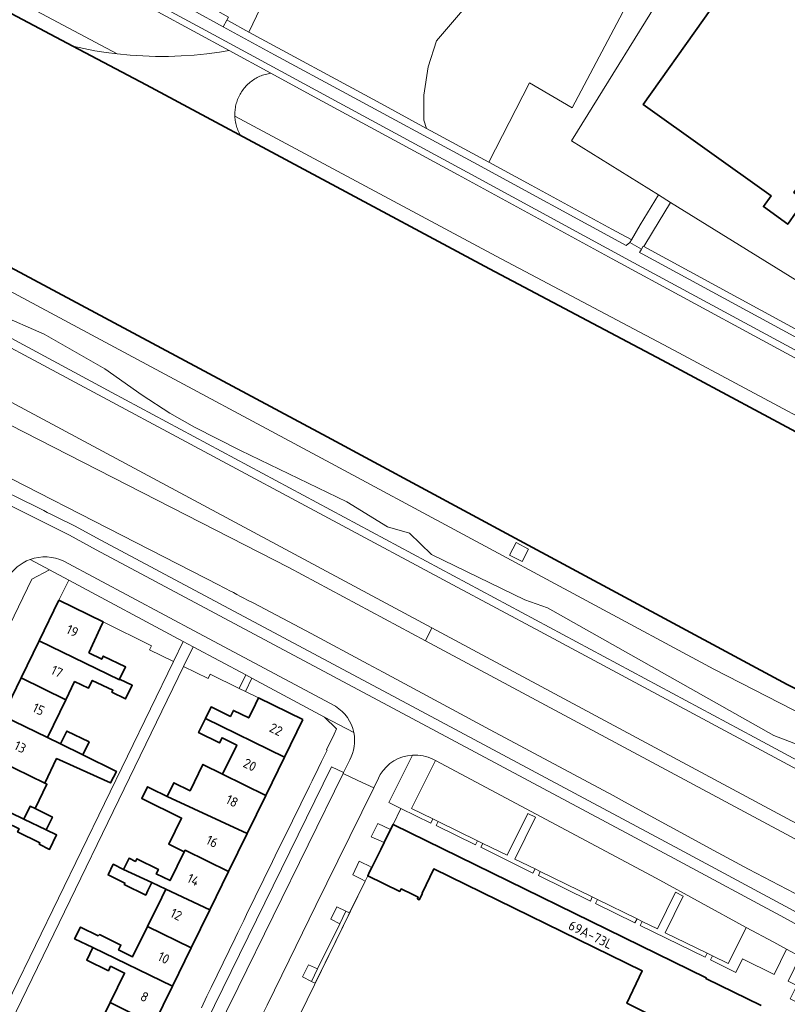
# Model space of a CAD drawing. Extents: x 150256 to 156914, y 461459 to 469481.
# Tile 417 of 656: x 155871 to 155980, y 463998 to 464136. Entities that reach past the tile are written whole.
import ezdxf
from ezdxf.enums import TextEntityAlignment as Align

# ---------------------------------------------------------------- set-up
doc = ezdxf.new("R2010")
doc.units = 0
doc.header["$LTSCALE"] = 0.75
for name, color, linetype, lineweight in [('B-RO-GK-BESCHOEIING-G', 251, 'GK-BESCHOEIING', 35), ('B-RO-GR-BEPLANTING_CULTUUR_BODEMBEDEKKER-GV', 251, 'CONTINUOUS', 18), ('B-RO-GR-BEPLANTING_CULTUUR_BOSPLANTSOEN-GV', 251, 'CONTINUOUS', 18), ('B-RO-GR-GROENVOORZIENING-GV', 251, 'CONTINUOUS', 18), ('B-RO-GR-HAAG-GV', 251, 'CONTINUOUS', 13), ('B-RO-IE-TERREINAFSCHEIDING_KUNSTMATIG_MUUR-G', 251, 'IE-TERREINAFSCHEIDING-KUNSTMATIG-DICHT', 18), ('B-RO-OG-BEBOUWING-GV', 6, 'CONTINUOUS', 35), ('B-RO-OG-BEBOUWING-T18', 1, 'CONTINUOUS', 18), ('B-RO-OG-TERREIN_CULTUURSCHEIDING-GV', 251, 'CONTINUOUS', 18), ('B-RO-OG-WATER_KANAAL-GV', 251, 'CONTINUOUS', 18), ('B-RO-OG-WATER_SLOOT-GV', 251, 'CONTINUOUS', 18), ('B-RO-VH-VERHARDING_ASFALT-GV', 251, 'CONTINUOUS', 18), ('B-RO-VH-VERHARDING_BEDRIJFSVLOERPLAAT-GV', 251, 'CONTINUOUS', 18), ('B-RO-VH-VERHARDING_BETONSTRAATSTEEN-GV', 251, 'CONTINUOUS', 18), ('B-RO-VH-VERHARDING_TEGEL-GV', 251, 'CONTINUOUS', 18)]:
    doc.layers.add(name, color=color, linetype=linetype, lineweight=lineweight)
doc.styles.add('NLCS-ISO-M200-T18', font='NLCS-ISO.ttf', dxfattribs={"height": 360})
doc.linetypes.add('GK-BESCHOEIING', pattern='A,30,-5,[1,NLCS.SHX,S=1,R=0,X=0,Y=0],-5', length=40)
doc.linetypes.add('IE-TERREINAFSCHEIDING-KUNSTMATIG-DICHT', pattern='A,8,-1,[82,NLCS.SHX,S=0.75,R=90,X=0,Y=0],-1', length=10)

msp = doc.modelspace()

# ---------------------------------------------------------------- linework, layer by layer
at = {"layer": 'B-RO-GK-BESCHOEIING-G'}
for points in [[(155826.493, 464157.199), (155849.715, 464148.047), (155878.893, 464132.545), (155889.24, 464127.111), (155937.583, 464101.22), (155961.887, 464088.365), (155984.69, 464076.138), (156000, 464068.012)], [(155791.364, 464144.378), (155801.554, 464138.75), (155824.072, 464126.034), (155914.741, 464077.532), (155941.186, 464063.259), (155979.482, 464042.687), (156000, 464032.535)]]:
    msp.add_lwpolyline(points, dxfattribs=at)
at = {"layer": 'B-RO-GR-BEPLANTING_CULTUUR_BODEMBEDEKKER-GV'}
msp.add_lwpolyline([(155889.697, 464047.548), (155893.088, 464045.934), (155894.448, 464048.731), (155878.334, 464057.355), (155876.958, 464054.535), (155883.206, 464051.486), (155889.989, 464048.14)], close=True, dxfattribs=at)
at = {"layer": 'B-RO-GR-BEPLANTING_CULTUUR_BOSPLANTSOEN-GV'}
msp.add_lwpolyline([(155900.615, 464136.226), (155900.835, 464136.106), (155903.708, 464134.547), (155905.326, 464137.956), (155904.885, 464137.924), (155899.147, 464139.186), (155896.72, 464140.493), (155888.227, 464143.792), (155887.146, 464144.612), (155886.553, 464145.526), (155886.313, 464147.005), (155885.755, 464146.101), (155884.916, 464144.744), (155896.27, 464138.602), (155896.386, 464138.539), (155896.67, 464138.974), (155900.857, 464136.659)], close=True, dxfattribs=at)
msp.add_lwpolyline([(155934.362, 464138.225), (155930.128, 464133.291), (155928.951, 464129.65), (155928.363, 464125.656), (155928.363, 464122.132), (155928.708, 464120.982), (155929.949, 464120.309), (155937.512, 464116.207), (155943.206, 464127.383), (155949.231, 464123.895), (155957.196, 464138.942)], dxfattribs=at)
at = {"layer": 'B-RO-GR-GROENVOORZIENING-GV'}
msp.add_lwpolyline([(155926.757, 464032.725), (155923.434, 464026.052), (155925.108, 464025.235), (155929.332, 464023.175), (155929.627, 464023.74), (155926.625, 464025.208), (155929.986, 464031.982), (155929.62, 464032.16)], dxfattribs=at)
msp.add_lwpolyline([(155929.62, 464032.16, 0.1275529), (155926.757, 464032.725)], format="xyb", dxfattribs=at)
for points in [[(155943.996, 464016.714), (155941.174, 464018.081), (155944.079, 464023.991), (155942.969, 464024.53), (155940.087, 464018.637), (155936.643, 464020.31), (155936.37, 464019.751), (155943.701, 464016.133)], [(155930.351, 464023.389), (155930.077, 464022.82), (155935.627, 464020.102), (155935.919, 464020.67)], [(155944.718, 464016.369), (155944.473, 464015.772), (155951.788, 464012.19), (155952.063, 464012.76)], [(155968.25, 464004.84), (155962.344, 464007.725), (155964.854, 464012.877), (155963.785, 464013.428), (155961.244, 464008.268), (155959.094, 464009.308), (155958.825, 464008.767), (155967.955, 464004.264)], [(155958.364, 464009.668), (155952.781, 464012.412), (155952.533, 464011.83), (155958.074, 464009.108)], [(155977.667, 464001.85), (155978.555, 464003.658), (155979.418, 464005.415), (155977.62, 464006.395), (155973.746, 464008.464), (155972.885, 464006.738), (155971.208, 464003.378), (155968.972, 464004.492), (155968.705, 464003.889), (155972.276, 464002.148), (155973.211, 464004.037)]]:
    msp.add_lwpolyline(points, close=True, dxfattribs=at)
at = {"layer": 'B-RO-GR-HAAG-GV'}
msp.add_lwpolyline([(155926.757, 464032.725), (155923.434, 464026.052), (155925.108, 464025.235), (155929.332, 464023.175), (155929.627, 464023.74), (155926.625, 464025.208), (155929.986, 464031.982), (155929.62, 464032.16)], dxfattribs=at)
msp.add_lwpolyline([(155929.62, 464032.16, 0.1275529), (155926.757, 464032.725)], format="xyb", dxfattribs=at)
for points in [[(155936.643, 464020.31), (155936.37, 464019.751), (155943.701, 464016.133), (155943.996, 464016.714), (155941.174, 464018.081), (155944.079, 464023.991), (155942.969, 464024.53), (155940.087, 464018.637)], [(155930.351, 464023.389), (155930.077, 464022.82), (155935.627, 464020.102), (155935.919, 464020.67)], [(155952.063, 464012.76), (155944.718, 464016.369), (155944.473, 464015.772), (155951.788, 464012.19)], [(155959.094, 464009.308), (155958.825, 464008.767), (155967.955, 464004.264), (155968.25, 464004.84), (155962.344, 464007.725), (155964.854, 464012.877), (155963.785, 464013.428), (155961.244, 464008.268)], [(155952.781, 464012.412), (155952.533, 464011.83), (155958.074, 464009.108), (155958.364, 464009.668)], [(155977.667, 464001.85), (155978.555, 464003.658), (155979.418, 464005.415), (155977.62, 464006.395), (155973.746, 464008.464), (155972.885, 464006.738), (155971.208, 464003.378), (155968.972, 464004.492), (155968.705, 464003.889), (155972.276, 464002.148), (155973.211, 464004.037)]]:
    msp.add_lwpolyline(points, close=True, dxfattribs=at)
at = {"layer": 'B-RO-IE-TERREINAFSCHEIDING_KUNSTMATIG_MUUR-G'}
for points in [[(155883.206, 464051.486), (155889.989, 464048.14)], [(155889.989, 464048.14), (155889.697, 464047.548)], [(155889.697, 464047.548), (155893.088, 464045.934)], [(155897.956, 464043.531), (155894.501, 464045.21)], [(155898.25, 464044.134), (155897.956, 464043.531)], [(155902.361, 464042.131), (155898.25, 464044.134)], [(155903.245, 464041.701), (155902.361, 464042.131)], [(155905.071, 464040.812), (155903.245, 464041.701)], [(155921.031, 464016.926), (155920.507, 464017.185)], [(155920.094, 464014.983), (155917.889, 464010.533)], [(155920.094, 464014.983), (155919.558, 464015.256)], [(155920.094, 464014.983), (155920.448, 464015.726)], [(155917.889, 464010.533), (155917.367, 464010.761)], [(155917.889, 464010.533), (155917.677, 464010.098)], [(155917.677, 464010.098), (155915.848, 464006.348)], [(155916.496, 464008.992), (155913.384, 464002.621)], [(155915.848, 464006.348), (155913.04, 464000.624)], [(155913.04, 464000.624), (155912.536, 464000.879)]]:
    msp.add_lwpolyline(points, dxfattribs=at)
at = {"layer": 'B-RO-OG-BEBOUWING-GV'}
for points in [[(156001.882, 464115.155), (156004.624, 464113.209), (156009.81, 464120.545), (156007.101, 464122.509), (156012.949, 464130.749), (156000.253, 464139.809), (156004.403, 464145.683), (155984.451, 464159.861), (155959.228, 464124.34), (155977.253, 464111.468), (155976.162, 464109.961), (155979.59, 464107.478), (155981.962, 464110.86), (155980.456, 464111.951), (155983.203, 464115.868), (155996.015, 464106.88)], [(155881.146, 464047.137), (155882.768, 464050.587), (155883.206, 464051.486), (155876.958, 464054.535), (155874.193, 464048.837), (155885.47, 464043.341), (155885.51, 464043.423), (155886.354, 464045.155), (155883.208, 464046.689), (155882.989, 464046.239)], [(155871.651, 464043.6), (155877.931, 464040.539), (155879.172, 464043.086), (155881.1, 464042.146), (155881.643, 464043.26), (155884.556, 464041.875), (155884.426, 464041.583), (155886.339, 464040.646), (155887.282, 464042.573), (155885.51, 464043.423), (155885.47, 464043.341), (155874.193, 464048.837)], [(155877.931, 464040.539), (155871.651, 464043.6), (155869.058, 464038.256), (155875.329, 464035.2)], [(155911.311, 464037.767), (155905.071, 464040.812), (155904.632, 464039.913), (155903.688, 464037.977), (155901.527, 464039.04), (155901.102, 464038.178), (155898.387, 464039.515), (155897.597, 464037.91), (155908.71, 464032.442)], [(155866.464, 464032.912), (155874.958, 464028.773), (155876.628, 464032.253), (155884.224, 464028.825), (155885.062, 464030.446), (155880.317, 464032.769), (155877.171, 464034.302), (155875.329, 464035.2), (155869.058, 464038.256)], [(155897.597, 464037.91), (155896.616, 464035.918), (155899.575, 464034.461), (155899.929, 464035.179), (155902.003, 464034.158), (155899.991, 464030.07), (155906.086, 464027.072), (155908.71, 464032.442)], [(155877.171, 464034.302), (155880.317, 464032.769), (155881.202, 464034.583), (155878.055, 464036.117)], [(155863.923, 464027.675), (155870.176, 464024.628), (155872.019, 464023.73), (155872.903, 464025.544), (155873.594, 464025.208), (155875.26, 464028.626), (155874.958, 464028.773), (155866.464, 464032.912)], [(155899.991, 464030.07), (155897.24, 464031.423), (155895.421, 464027.727), (155893.148, 464028.846), (155892.202, 464026.923), (155903.461, 464021.699), (155906.086, 464027.072)], [(155870.176, 464024.628), (155863.923, 464027.675), (155861.299, 464022.269), (155867.543, 464019.225), (155869.511, 464023.263), (155871.353, 464022.365), (155871.134, 464021.915), (155874.281, 464020.382), (155874.18, 464020.176), (155875.636, 464019.466), (155876.62, 464021.487), (155875.165, 464022.196), (155872.019, 464023.73)], [(155894.609, 464019.134), (155894.713, 464019.344), (155900.839, 464016.33), (155903.461, 464021.699), (155892.202, 464026.923), (155889.9, 464028.056), (155889.443, 464028.281), (155888.627, 464026.624), (155894.22, 464023.871), (155892.419, 464020.212)], [(155872.019, 464023.73), (155875.165, 464022.196), (155876.049, 464024.011), (155873.594, 464025.208), (155872.903, 464025.544)], [(155892.014, 464013.86), (155898.215, 464010.959), (155900.839, 464016.33), (155894.713, 464019.344), (155894.609, 464019.134), (155892.604, 464015.059), (155890.659, 464016.016), (155890.97, 464016.649), (155887.925, 464018.148), (155887.734, 464017.759), (155886.831, 464018.203), (155886.064, 464016.645), (155890.043, 464014.783)], [(155889.489, 464013.659), (155890.043, 464014.783), (155886.064, 464016.645), (155884.611, 464017.36), (155883.882, 464015.878), (155886.244, 464014.715), (155886.15, 464014.524), (155889.18, 464013.032)], [(155889.434, 464008.619), (155895.591, 464005.589), (155898.215, 464010.959), (155892.014, 464013.86), (155891.442, 464012.698)], [(155889.434, 464008.619), (155887.33, 464004.343), (155885.356, 464005.314), (155885.685, 464005.982), (155882.674, 464007.463), (155882.491, 464007.297), (155879.981, 464008.532), (155879.172, 464006.888), (155881.735, 464005.627), (155892.968, 464000.218), (155895.591, 464005.589)], [(155881.735, 464005.627), (155880.876, 464003.882), (155883.929, 464002.379), (155884.238, 464003.006), (155886.197, 464002.041), (155885.193, 464000), (155884.156, 463997.893), (155890.344, 463994.848), (155892.968, 464000.218)], [(155880.22, 463995.307), (155880.436, 463995.196), (155879.613, 463993.385), (155881.517, 463992.53), (155887.72, 463989.477), (155890.344, 463994.848), (155884.156, 463997.893), (155882.801, 463995.139), (155880.657, 463996.194)]]:
    msp.add_lwpolyline(points, close=True, dxfattribs=at)
msp.add_lwpolyline([(155975.819, 463997.464), (155968.057, 464001.272), (155968.1, 464001.374), (155924, 464022.97), (155923.642, 464022.238), (155922.736, 464020.41), (155922.267, 464019.468), (155921.031, 464016.926), (155920.701, 464016.295), (155920.448, 464015.726), (155924.954, 464013.532), (155925.147, 464013.907), (155926.77, 464013.116), (155927.543, 464012.739), (155927.429, 464012.506), (155927.697, 464012.38), (155928.138, 464013.267), (155928.093, 464013.289), (155929.731, 464016.715), (155959.093, 464002.343), (155956.93, 463997.803), (155964.409, 463994.091)], dxfattribs=at)
at = {"layer": 'B-RO-OG-TERREIN_CULTUURSCHEIDING-GV'}
for points in [[(155812.781, 464179.79), (155812.439, 464179.459), (155810.578, 464177.32), (155807.977, 464176.705), (155807.467, 464176.062), (155840.278, 464159.848), (155857.451, 464149.386), (155864.755, 464143.662), (155865.417, 464141.969), (155885.182, 464131.468), (155886.977, 464131.295), (155888.776, 464131.18), (155890.578, 464131.123), (155892.38, 464131.124), (155894.182, 464131.184), (155895.981, 464131.302), (155897.775, 464131.477), (155899.563, 464131.711), (155900.948, 464131.933), (155890.894, 464137.404), (155872.747, 464147.18), (155849.709, 464159.742), (155826.863, 464172.138)], [(155903.708, 464134.547), (155900.835, 464136.106), (155900.615, 464136.226), (155900.087, 464135.281), (155907.323, 464131.351), (155917.397, 464125.879), (155935.302, 464116.206), (155956.819, 464104.497), (155957.334, 464104.917), (155957.563, 464105.299), (155957.516, 464105.325), (155954.825, 464106.791), (155943.452, 464112.986), (155937.512, 464116.207), (155929.949, 464120.309), (155928.708, 464120.982), (155921.768, 464124.746)], [(155963.079, 464110.562), (155960.552, 464106.378), (155959.303, 464104.341), (155982.189, 464091.921), (156004.1, 464080.07), (156018.998, 464072.015), (156019.915, 464073.771), (156021.578, 464076.956), (155994.798, 464090.938)], [(155959.303, 464104.341), (155959.237, 464104.377), (155958.996, 464103.989), (155958.708, 464103.526), (155959.097, 464103.315), (155959.098, 464103.298), (155995.241, 464083.701), (156018.031, 464071.345), (156018.512, 464071.084), (156018.998, 464072.015), (156004.1, 464080.07), (155982.189, 464091.921)]]:
    msp.add_lwpolyline(points, close=True, dxfattribs=at)
for points in [[(155957.196, 464138.942), (155949.231, 464123.895), (155943.206, 464127.383), (155937.512, 464116.207), (155943.452, 464112.986), (155954.825, 464106.791), (155957.516, 464105.325), (155957.563, 464105.299), (155958.81, 464107.384), (155961.373, 464111.62), (155949.113, 464119.222), (155978.705, 464166.954)], [(155994.472, 464082.296), (155957.317, 464102.399), (155934.434, 464114.8), (155916.428, 464124.557), (155906.542, 464129.924), (155897.662, 464134.744), (155874.014, 464147.54)], [(156056.545, 463996.917), (156047.749, 464002.432), (156038.933, 464007.543), (156024.474, 464015.958), (156012.361, 464022.97), (155995.198, 464031.516), (155982.268, 464038.137), (155969.178, 464044.817), (155915.234, 464073.842), (155884.784, 464090.18), (155867.344, 464099.505), (155866.925, 464098.831), (155865.237, 464099.882), (155865.587, 464100.444), (155862.574, 464102.055), (155838.808, 464114.759), (155836.108, 464116.227), (155830.385, 464119.286), (155821.519, 464124.057), (155800.25, 464136.014), (155794.963, 464139.087)], [(155905.326, 464137.956), (155903.708, 464134.547), (155921.768, 464124.746), (155928.708, 464120.982), (155928.363, 464122.132), (155928.363, 464125.656), (155928.951, 464129.65), (155930.128, 464133.291), (155934.362, 464138.225)], [(155795.132, 464136.946), (155793.609, 464134.209), (155806.336, 464126.726), (155817.429, 464120.363), (155824.957, 464116.13), (155845.308, 464104.874), (155864.275, 464094.622), (155884.429, 464083.775), (155974.846, 464035.251), (156003.552, 464019.829), (156014.161, 464014.026), (156025.858, 464007.316), (156034.541, 464002.015), (156043.905, 463995.979)], [(155890.894, 464137.404), (155900.948, 464131.933), (155906.806, 464128.745), (155912.887, 464125.436), (155933.153, 464114.427), (155954.85, 464102.609), (155975.989, 464091.144), (155997.294, 464079.605)], [(155793.609, 464134.209), (155793.083, 464133.263), (155793.083, 464133.127), (155793.14, 464133.051), (155809.997, 464123.196), (155836.042, 464108.469), (155861.766, 464094.572), (155862.354, 464094.254), (155932.435, 464056.729), (155944.728, 464050.146), (155997.437, 464021.858), (156000, 464020.485)], [(156104.937, 463929.235), (156108.241, 463931.945), (156103.498, 463936.24), (156100.838, 463938.062), (156092.906, 463950.093), (156087.527, 463957.127), (156080.457, 463965.321), (156070.637, 463975.062), (156062.836, 463981.889), (156055.521, 463987.705), (156049.036, 463992.732), (156043.905, 463995.979), (156034.541, 464002.015), (156025.858, 464007.316), (156014.161, 464014.026), (156003.552, 464019.829), (155974.846, 464035.251), (155884.429, 464083.775), (155864.275, 464094.622), (155845.308, 464104.874), (155824.957, 464116.13), (155817.429, 464120.363), (155806.336, 464126.726), (155793.609, 464134.209)], [(155783.714, 464116.812), (155782.05, 464113.757), (155782.128, 464113.629), (155782.907, 464113.27), (155790.592, 464110.237), (155813.919, 464097.338), (155822.586, 464092.69), (155871.509, 464068.839)], [(155982.649, 464033.565), (155977.645, 464035.518), (155945.741, 464053.453), (155942.579, 464054.585), (155929.409, 464060.994), (155926.326, 464063.998), (155923.244, 464064.889), (155917.48, 464068.384), (155902.548, 464075.604), (155896.063, 464078.929), (155892.581, 464080.882), (155888.698, 464083.395), (155883.414, 464087.131), (155874.887, 464091.998), (155868.402, 464094.831)], [(155868.402, 464094.831), (155874.887, 464091.998), (155883.414, 464087.131), (155888.698, 464083.395), (155892.581, 464080.882), (155896.063, 464078.929), (155902.548, 464075.604), (155917.48, 464068.384), (155923.244, 464064.889), (155926.326, 464063.998), (155929.409, 464060.994), (155942.579, 464054.585), (155945.741, 464053.453), (155977.645, 464035.518), (155982.649, 464033.565)], [(155899.535, 464056.655), (155854.537, 464079.656), (155849.497, 464082.232), (155832.273, 464090.996)], [(155879.154, 464065.018), (155882.881, 464062.984), (155924.642, 464040.687), (155964.412, 464019.453), (155979.82, 464011.128), (155999.76, 464000.221), (156000, 464000.084), (156000.145, 464000)], [(156002.244, 464001.144), (156000, 464002.439), (155990.839, 464007.669), (155987.499, 464009.54), (155984.565, 464011.144), (155980.516, 464013.303), (155974.071, 464016.667), (155969.183, 464019.303), (155956.615, 464026.157), (155954.994, 464027.029), (155937.694, 464036.315), (155925.663, 464042.783), (155922.626, 464044.416), (155920.515, 464045.549), (155912.469, 464049.847), (155904.415, 464054.131), (155903.49, 464054.548)]]:
    msp.add_lwpolyline(points, dxfattribs=at)
for points in [[(155871.509, 464068.839, 0.0035058), (155879.154, 464065.018)], [(155903.49, 464054.548, 0.0078891), (155899.535, 464056.655)]]:
    msp.add_lwpolyline(points, format="xyb", dxfattribs=at)
at = {"layer": 'B-RO-OG-WATER_KANAAL-GV'}
for points in [[(156118.528, 463983.8), (156112.205, 463992.661), (156106.953, 463999.255), (156106.222, 464000), (156100.698, 464005.63), (156094.178, 464011.85), (156085.043, 464019.391), (156076.407, 464025.72), (156066.25, 464032.17), (156034.027, 464049.64), (156021.119, 464056.693), (156006.528, 464064.548), (156000, 464068.012), (155984.69, 464076.138), (155961.887, 464088.365), (155937.583, 464101.22), (155902.498, 464120.011), (155889.24, 464127.111), (155878.893, 464132.545), (155849.715, 464148.047)], [(155801.554, 464138.75), (155822.823, 464126.74), (155824.072, 464126.034), (155831.786, 464121.908), (155837.507, 464118.847), (155863.879, 464104.74), (155878.926, 464096.691), (155880.257, 464095.979), (155897.082, 464086.979), (155898.401, 464086.273), (155913.322, 464078.291), (155914.65, 464077.581), (155914.741, 464077.532), (155931.657, 464068.402), (155932.971, 464067.693), (155941.186, 464063.259), (155956.773, 464054.886), (155958.095, 464054.176), (155973.915, 464045.678), (155975.236, 464044.968), (155979.482, 464042.687), (155990.556, 464037.207)]]:
    msp.add_lwpolyline(points, dxfattribs=at)
at = {"layer": 'B-RO-OG-WATER_SLOOT-GV'}
for points in [[(155826.493, 464157.199), (155849.715, 464148.047), (155878.893, 464132.545), (155880.453, 464132.208), (155882.022, 464131.917), (155883.599, 464131.67), (155885.182, 464131.468), (155865.417, 464141.969), (155850.554, 464149.866), (155827.192, 464159.073), (155805.059, 464166.871), (155804.03, 464167.192)], [(155997.294, 464079.605), (155975.989, 464091.144), (155954.85, 464102.609), (155933.153, 464114.427), (155912.887, 464125.436), (155906.806, 464128.745), (155906.606, 464128.715), (155906.408, 464128.678), (155906.211, 464128.634), (155906.016, 464128.583), (155905.823, 464128.526), (155905.632, 464128.462), (155905.443, 464128.391), (155905.256, 464128.315), (155905.073, 464128.231), (155904.892, 464128.142), (155904.715, 464128.046), (155904.541, 464127.944), (155904.37, 464127.836), (155904.204, 464127.722), (155904.041, 464127.603), (155903.883, 464127.478), (155903.729, 464127.348), (155903.58, 464127.213), (155903.435, 464127.072), (155903.295, 464126.927), (155903.161, 464126.777), (155903.031, 464126.622), (155902.907, 464126.463), (155902.789, 464126.3), (155902.676, 464126.133), (155902.569, 464125.962), (155902.468, 464125.787), (155902.373, 464125.609), (155902.285, 464125.428), (155902.202, 464125.244), (155902.126, 464125.057), (155902.057, 464124.868), (155901.994, 464124.676), (155901.938, 464124.483), (155901.888, 464124.287), (155901.845, 464124.09), (155901.809, 464123.892), (155901.78, 464123.692), (155901.758, 464123.492), (155901.742, 464123.291), (155901.734, 464123.089), (155901.732, 464122.888), (155901.738, 464122.686), (155938.523, 464102.986), (155962.827, 464090.13), (155985.631, 464077.903)], [(155985.631, 464077.903), (155962.827, 464090.13), (155938.523, 464102.986), (155901.738, 464122.686), (155901.75, 464122.484), (155901.77, 464122.282), (155901.796, 464122.081), (155901.83, 464121.882), (155901.87, 464121.683), (155901.917, 464121.486), (155901.971, 464121.291), (155902.032, 464121.097), (155902.099, 464120.906), (155902.173, 464120.718), (155902.254, 464120.532), (155902.34, 464120.348), (155902.498, 464120.011), (155937.583, 464101.22), (155961.887, 464088.365), (155984.69, 464076.138)], [(155990.556, 464037.207), (155979.482, 464042.687), (155975.236, 464044.968), (155973.915, 464045.678), (155958.095, 464054.176), (155956.773, 464054.886), (155941.186, 464063.259), (155932.971, 464067.693), (155931.657, 464068.402), (155914.741, 464077.532), (155914.65, 464077.581), (155913.322, 464078.291), (155898.401, 464086.273), (155897.082, 464086.979), (155880.257, 464095.979), (155878.926, 464096.691), (155863.879, 464104.74)], [(155867.344, 464099.505), (155884.784, 464090.18), (155915.234, 464073.842), (155969.178, 464044.817), (155982.268, 464038.137)]]:
    msp.add_lwpolyline(points, dxfattribs=at)
for points in [[(155885.182, 464131.468), (155883.599, 464131.67), (155882.022, 464131.917), (155880.453, 464132.208), (155878.893, 464132.545), (155889.24, 464127.111), (155902.498, 464120.011), (155902.34, 464120.348), (155902.254, 464120.532), (155902.173, 464120.718), (155902.099, 464120.906), (155902.032, 464121.097), (155901.971, 464121.291), (155901.917, 464121.486), (155901.87, 464121.683), (155901.83, 464121.882), (155901.796, 464122.081), (155901.77, 464122.282), (155901.75, 464122.484), (155901.738, 464122.686), (155901.732, 464122.888), (155901.734, 464123.089), (155901.742, 464123.291), (155901.758, 464123.492), (155901.78, 464123.692), (155901.809, 464123.892), (155901.845, 464124.09), (155901.888, 464124.287), (155901.938, 464124.483), (155901.994, 464124.676), (155902.057, 464124.868), (155902.126, 464125.057), (155902.202, 464125.244), (155902.285, 464125.428), (155902.373, 464125.609), (155902.468, 464125.787), (155902.569, 464125.962), (155902.676, 464126.133), (155902.789, 464126.3), (155902.907, 464126.463), (155903.031, 464126.622), (155903.161, 464126.777), (155903.295, 464126.927), (155903.435, 464127.072), (155903.58, 464127.213), (155903.729, 464127.348), (155903.883, 464127.478), (155904.041, 464127.603), (155904.204, 464127.722), (155904.37, 464127.836), (155904.541, 464127.944), (155904.715, 464128.046), (155904.892, 464128.142), (155905.073, 464128.231), (155905.256, 464128.315), (155905.443, 464128.391), (155905.632, 464128.462), (155905.823, 464128.526), (155906.016, 464128.583), (155906.211, 464128.634), (155906.408, 464128.678), (155906.606, 464128.715), (155906.806, 464128.745), (155900.948, 464131.933), (155899.563, 464131.711), (155897.775, 464131.477), (155895.981, 464131.302), (155894.182, 464131.184), (155892.38, 464131.124), (155890.578, 464131.123), (155888.776, 464131.18), (155886.977, 464131.295)], [(155940.406, 464060.909), (155941.338, 464062.68), (155943.101, 464061.752), (155942.169, 464059.981)]]:
    msp.add_lwpolyline(points, close=True, dxfattribs=at)
at = {"layer": 'B-RO-VH-VERHARDING_ASFALT-GV'}
for points in [[(155874.014, 464147.54), (155897.662, 464134.744), (155906.542, 464129.924), (155916.428, 464124.557), (155934.434, 464114.8), (155957.317, 464102.399), (155994.472, 464082.296), (156018.452, 464069.321), (156053.88, 464050.087), (156065.406, 464043.723), (156074.783, 464037.752), (156080.851, 464033.45), (156082.802, 464032.066), (156092.908, 464024.05), (156102.985, 464015.481), (156108.511, 464010.353), (156109.385, 464009.542), (156110.23, 464008.758), (156111.927, 464007.183), (156121.279, 463996.91)], [(155995.241, 464083.701), (155959.098, 464103.298), (155959.097, 464103.315), (155958.708, 464103.526), (155958.996, 464103.989), (155957.334, 464104.917), (155956.819, 464104.497), (155935.302, 464116.206), (155917.397, 464125.879), (155907.323, 464131.351), (155900.087, 464135.281), (155895.8, 464137.642)], [(155982.578, 464019.848), (155928.591, 464048.813), (155909.329, 464059.146), (155857.617, 464085.553), (155857.439, 464085.644), (155830.841, 464099.193)], [(156000, 464020.485), (155997.437, 464021.858), (155944.728, 464050.146), (155932.435, 464056.729), (155862.354, 464094.254), (155861.766, 464094.572), (155858.694, 464088.238), (155861.772, 464086.942), (155929.475, 464050.64), (155994.287, 464015.892), (156000, 464012.833), (156001.788, 464011.861)], [(155832.273, 464090.996), (155849.497, 464082.232), (155854.537, 464079.656), (155899.535, 464056.655)], [(155903.49, 464054.548), (155904.415, 464054.131), (155912.469, 464049.847), (155920.515, 464045.549), (155922.626, 464044.416), (155925.663, 464042.783), (155937.694, 464036.315), (155954.994, 464027.029), (155956.615, 464026.157), (155969.183, 464019.303), (155974.071, 464016.667), (155980.516, 464013.303), (155984.565, 464011.144), (155987.499, 464009.54), (155990.839, 464007.669), (156000, 464002.439), (156002.244, 464001.144)]]:
    msp.add_lwpolyline(points, dxfattribs=at)
msp.add_lwpolyline([(155899.535, 464056.655, -0.0078891), (155903.49, 464054.548)], format="xyb", dxfattribs=at)
msp.add_lwpolyline([(155896.6, 463977.893), (155904.54, 463994.044), (155906.262, 463997.528), (155909.398, 464003.87), (155913.136, 464011.542), (155916.232, 464017.87), (155921.285, 464028.115), (155919.052, 464029.177), (155916.982, 464030.162), (155902.182, 464000), (155892.315, 463979.913), (155891.52, 463978.406), (155895.889, 463976.441)], close=True, dxfattribs=at)
at = {"layer": 'B-RO-VH-VERHARDING_BEDRIJFSVLOERPLAAT-GV'}
msp.add_lwpolyline([(155940.406, 464060.909), (155942.169, 464059.981), (155943.101, 464061.752), (155941.338, 464062.68)], close=True, dxfattribs=at)
at = {"layer": 'B-RO-VH-VERHARDING_BETONSTRAATSTEEN-GV'}
for points in [[(155871.509, 464068.839), (155822.586, 464092.69), (155813.919, 464097.338), (155813.211, 464096.016), (155821.884, 464091.365), (155852.884, 464076.253), (155870.853, 464067.489), (155878.435, 464063.702), (155882.209, 464061.64), (155923.986, 464039.333), (155963.587, 464018.196), (155979.111, 464009.805), (155992.627, 464002.382), (155999.044, 463998.902), (156001.733, 463997.324)], [(156001.733, 463997.324), (155999.044, 463998.902), (155992.627, 464002.382), (155979.111, 464009.805), (155963.587, 464018.196), (155923.986, 464039.333), (155882.209, 464061.64), (155878.435, 464063.702), (155870.853, 464067.489), (155852.884, 464076.253), (155821.884, 464091.365), (155813.211, 464096.016), (155812.296, 464094.304), (155813.158, 464093.799)], [(156000.145, 464000), (156000, 464000.084), (155999.76, 464000.221), (155979.82, 464011.128), (155964.412, 464019.453), (155924.642, 464040.687), (155882.881, 464062.984), (155879.154, 464065.018)], [(155877.641, 464060.022), (155896.604, 464049.908), (155915.905, 464039.605)], [(156001.788, 464011.861), (156000, 464012.833), (155994.287, 464015.892), (155929.475, 464050.64), (155928.591, 464048.813), (155982.578, 464019.848)], [(155917.909, 464032.063), (155917.036, 464030.285), (155916.982, 464030.162), (155919.052, 464029.177), (155921.285, 464028.115), (155921.938, 464029.476), (155922.214, 464029.983)], [(155929.62, 464032.16), (155929.986, 464031.982), (155961.075, 464015.409), (155973.746, 464008.464), (155977.62, 464006.395), (155979.418, 464005.415), (155981.316, 464004.38), (155998.223, 463995.16)]]:
    msp.add_lwpolyline(points, dxfattribs=at)
for points in [[(155928.591, 464048.813), (155929.475, 464050.64), (155861.772, 464086.942), (155858.694, 464088.238), (155857.439, 464085.644), (155857.617, 464085.553), (155909.329, 464059.146)], [(155968.25, 464004.84), (155968.972, 464004.492), (155971.208, 464003.378), (155972.885, 464006.738), (155973.746, 464008.464), (155961.075, 464015.409), (155929.986, 464031.982), (155926.625, 464025.208), (155929.627, 464023.74), (155930.351, 464023.389), (155935.919, 464020.67), (155936.643, 464020.31), (155940.087, 464018.637), (155942.969, 464024.53), (155944.079, 464023.991), (155941.174, 464018.081), (155943.996, 464016.714), (155944.718, 464016.369), (155952.063, 464012.76), (155952.781, 464012.412), (155958.364, 464009.668), (155959.094, 464009.308), (155961.244, 464008.268), (155963.785, 464013.428), (155964.854, 464012.877), (155962.344, 464007.725)], [(155892.315, 463979.913), (155902.182, 464000), (155916.982, 464030.162), (155917.036, 464030.285), (155915.353, 464031.106), (155890.664, 463980.748)], [(155922.736, 464020.41), (155923.642, 464022.238), (155921.871, 464023.1), (155920.943, 464021.24)], [(155919.558, 464015.256), (155920.094, 464014.983), (155920.448, 464015.726), (155920.701, 464016.295), (155921.031, 464016.926), (155920.507, 464017.185), (155919.692, 464017.585), (155919.256, 464017.799), (155918.321, 464015.875)], [(155916.496, 464008.992), (155917.367, 464010.761), (155916.095, 464011.357), (155915.244, 464009.627)], [(155912.536, 464000.879), (155913.384, 464002.621), (155912.116, 464003.228), (155911.267, 464001.504)]]:
    msp.add_lwpolyline(points, close=True, dxfattribs=at)
for points in [[(155879.154, 464065.018, -0.0035058), (155871.509, 464068.839)], [(155872.891, 464060.277, -0.2039998), (155877.641, 464060.022)], [(155869.717, 464057.614, -0.1762731), (155872.891, 464060.277)], [(155915.905, 464039.605, -0.2068935), (155918.482, 464035.908)], [(155918.482, 464035.908, -0.176077), (155917.909, 464032.063)], [(155922.214, 464029.983, -0.2535469), (155926.757, 464032.725)], [(155926.757, 464032.725, -0.1275529), (155929.62, 464032.16)]]:
    msp.add_lwpolyline(points, format="xyb", dxfattribs=at)
at = {"layer": 'B-RO-VH-VERHARDING_TEGEL-GV'}
for points in [[(155895.8, 464137.642), (155900.087, 464135.281), (155900.615, 464136.226), (155900.857, 464136.659), (155896.67, 464138.974), (155896.386, 464138.539)], [(155961.373, 464111.62), (155958.81, 464107.384), (155957.563, 464105.299), (155957.334, 464104.917), (155958.996, 464103.989), (155959.237, 464104.377), (155959.303, 464104.341), (155960.552, 464106.378), (155963.079, 464110.562)], [(155893.088, 464045.934), (155867.149, 463992.594), (155864.572, 463987.296), (155865.98, 463986.536), (155868.576, 463991.886), (155894.501, 464045.21), (155895.842, 464047.969), (155894.448, 464048.731)], [(155902.361, 464042.131), (155903.245, 464041.701), (155904.132, 464043.574), (155903.275, 464044.034)], [(155912.536, 464000.879), (155911.267, 464001.504), (155912.116, 464003.228), (155913.384, 464002.621), (155916.496, 464008.992), (155915.244, 464009.627), (155916.095, 464011.357), (155917.367, 464010.761), (155917.889, 464010.533), (155917.677, 464010.098), (155915.848, 464006.348), (155913.04, 464000.624)], [(155913.384, 464002.621), (155912.536, 464000.879), (155913.04, 464000.624), (155915.848, 464006.348), (155917.677, 464010.098), (155917.889, 464010.533), (155917.367, 464010.761), (155916.496, 464008.992)]]:
    msp.add_lwpolyline(points, close=True, dxfattribs=at)
for points in [[(155877.641, 464060.022, 0.2039998), (155872.891, 464060.277)], [(155872.891, 464060.277, 0.1762731), (155869.717, 464057.614)], [(155918.482, 464035.908, 0.2068935), (155915.905, 464039.605)], [(155917.909, 464032.063, 0.176077), (155918.482, 464035.908)], [(155926.757, 464032.725, 0.2535469), (155922.214, 464029.983)]]:
    msp.add_lwpolyline(points, format="xyb", dxfattribs=at)
for points in [[(155845.222, 463999.47), (155846.523, 464003.302), (155859.71, 464030.486), (155859.98, 464030.355), (155873.161, 464057.524), (155875.616, 464058.809), (155872.891, 464060.277)], [(155872.891, 464060.277), (155875.616, 464058.809)], [(155915.905, 464039.605), (155896.604, 464049.908), (155877.641, 464060.022)], [(155875.616, 464058.809), (155878.334, 464057.355), (155894.448, 464048.731), (155895.842, 464047.969), (155903.275, 464044.034), (155904.132, 464043.574), (155914.357, 464038.096), (155918.482, 464035.908)], [(155918.482, 464035.908), (155914.357, 464038.096), (155916.055, 464036.418), (155915.695, 464035.665), (155914.653, 464033.484), (155914.743, 464033.439), (155913.938, 464031.832), (155913.45, 464030.841), (155912.61, 464029.132), (155912.234, 464028.367), (155908.608, 464020.994), (155908.255, 464020.277), (155907.403, 464018.544), (155907.021, 464017.768), (155903.376, 464010.27), (155902.986, 464009.468), (155902.159, 464007.768), (155901.775, 464006.978), (155898.4, 464000), (155898.226, 463999.639), (155897.808, 463998.775), (155897.013, 463997.131)], [(155910.873, 463996.143), (155920.094, 464014.983), (155919.558, 464015.256), (155918.321, 464015.875), (155919.256, 464017.799), (155919.692, 464017.585), (155920.507, 464017.185), (155921.031, 464016.926), (155922.267, 464019.468), (155922.736, 464020.41), (155920.943, 464021.24), (155921.871, 464023.1), (155923.642, 464022.238), (155924, 464022.97), (155925.108, 464025.235), (155923.434, 464026.052), (155926.757, 464032.725)], [(155892.315, 463979.913), (155890.664, 463980.748), (155915.353, 464031.106), (155917.036, 464030.285), (155917.909, 464032.063)], [(155922.214, 464029.983), (155921.938, 464029.476), (155921.285, 464028.115), (155916.232, 464017.87), (155913.136, 464011.542), (155909.398, 464003.87), (155906.262, 463997.528), (155904.54, 463994.044), (155906.266, 463993.16), (155898.361, 463977.07), (155896.6, 463977.893), (155895.889, 463976.441), (155895.561, 463975.732)], [(155968.972, 464004.492), (155968.25, 464004.84), (155967.955, 464004.264), (155958.825, 464008.767), (155959.094, 464009.308), (155958.364, 464009.668), (155958.074, 464009.108), (155952.533, 464011.83), (155952.781, 464012.412), (155952.063, 464012.76), (155951.788, 464012.19), (155944.473, 464015.772), (155944.718, 464016.369), (155943.996, 464016.714), (155943.701, 464016.133), (155936.37, 464019.751), (155936.643, 464020.31), (155935.919, 464020.67), (155935.627, 464020.102), (155930.077, 464022.82), (155930.351, 464023.389), (155929.627, 464023.74), (155929.332, 464023.175), (155925.108, 464025.235), (155924, 464022.97), (155968.1, 464001.374), (155968.057, 464001.272), (155975.819, 463997.464)], [(156014.148, 463977.26), (156008.283, 463981.553), (156011.602, 463986.475), (156009.7, 463987.821), (156007.689, 463989.164), (156005.99, 463985.647), (155996.97, 463990.015), (155979.936, 463998.406), (155980.864, 464000.28), (155979.629, 464000.886), (155980.466, 464002.62), (155981.316, 464004.38), (155979.418, 464005.415), (155978.555, 464003.658), (155977.667, 464001.85), (155973.211, 464004.037), (155972.276, 464002.148), (155968.705, 464003.889), (155968.972, 464004.492)]]:
    msp.add_lwpolyline(points, dxfattribs=at)

# ---------------------------------------------------------------- texts
at = {"layer": 'B-RO-OG-BEBOUWING-T18', "style": 'NLCS-ISO-M200-T18'}
for s, rotation, p in [('19', 334.8, (155878.862, 464050.238)), ('17', 334.1, (155876.681, 464044.51)), ('15', 334.1, (155874.095, 464039.191)), ('22', 333.8, (155907.533, 464036.334)), ('13', 334.1, (155871.511, 464033.876)), ('20', 333.8, (155903.846, 464031.366)), ('18', 333.8, (155901.343, 464026.278)), ('16', 333.8, (155898.539, 464020.578)), ('14', 333.8, (155895.884, 464015.182)), ('12', 333.8, (155893.481, 464010.3)), ('69A-73L', 333.9, (155951.833, 464007.442)), ('10', 333.8, (155891.71, 464004.184)), ('8', 333.8, (155889.015, 463998.708))]:
    msp.add_text(s, height=1.35, rotation=rotation, dxfattribs=at).set_placement(p, align=Align.MIDDLE)

doc.saveas('drawing.dxf')
